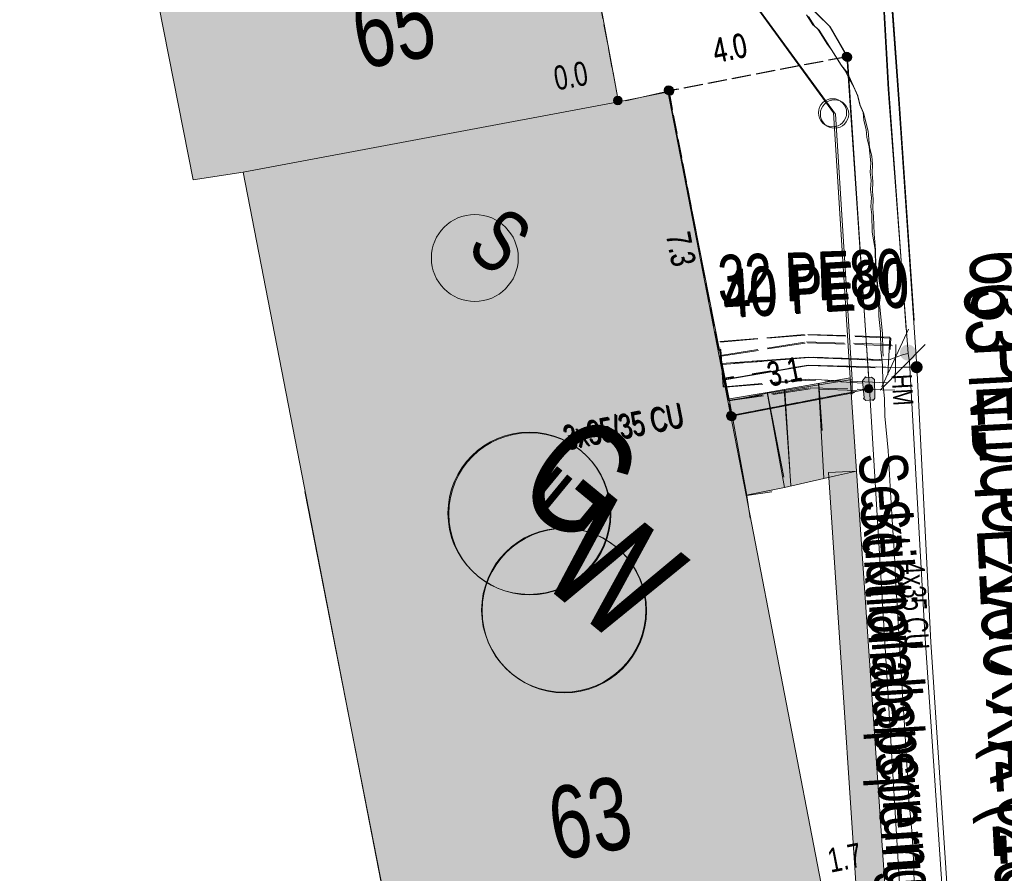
# Model space of a CAD drawing. Header units: metres. Extents: x -740 to 758, y -633 to 854.
# Tile 394 of 656: x -101 to -79, y -334 to -315. Entities that reach past the tile are written whole.
import ezdxf

# ---------------------------------------------------------------- set-up
doc = ezdxf.new("R2010")
doc.units = ezdxf.units.M
doc.header["$MEASUREMENT"] = 0
for name, pattern in [('208_208_208_416', [1.04, 0.208, -0.208, 0.208, -0.416]), ('416_125', [0.5408, 0.416, -0.1248]), ('416_416', [0.832, 0.416, -0.416]), ('832_208', [1.04, 0.832, -0.208])]:
    doc.linetypes.add(name, pattern=pattern)
for name, color, linetype in [('Gas.LOVION', 7, 'Continuous'), ('gas_projekt.LOVION', 7, 'Continuous'), ('Grundkarte.LOVION', 7, 'Continuous'), ('Grundkarte_Text.LOVION', 7, 'Continuous'), ('Strom.LOVION', 7, 'Continuous'), ('StromBemass.LOVION', 7, 'Continuous'), ('Wasser.LOVION', 7, 'Continuous'), ('wasser_projekt.LOVION', 7, 'Continuous')]:
    doc.layers.add(name, color=color, linetype=linetype)
doc.styles.add('ERSTELLTER_STIL_1', font='arial.ttf')

msp = doc.modelspace()

# ---------------------------------------------------------------- hatches: boundary and pattern name
at = {"layer": 'Gas.LOVION', "linetype": 'Continuous', "lineweight": 13}
for points in [[(-85.042, -323.265), (-85.1, -322.517), (-85.481, -322.554), (-85.423, -323.302)], [(-85.032, -323.273), (-85.091, -322.525), (-85.471, -322.562), (-85.413, -323.31)], [(-80.831, -322.753), (-80.818, -322.735), (-80.807, -322.716), (-80.799, -322.695), (-80.794, -322.674), (-80.791, -322.652), (-80.791, -322.63), (-80.794, -322.608), (-80.8, -322.587), (-80.808, -322.566), (-80.819, -322.547), (-80.832, -322.529), (-80.847, -322.513), (-80.864, -322.499), (-80.882, -322.487), (-80.902, -322.478), (-80.923, -322.471), (-80.945, -322.467), (-80.967, -322.466), (-80.989, -322.467), (-81.011, -322.472), (-81.032, -322.479), (-81.052, -322.488), (-81.07, -322.5), (-81.087, -322.514), (-81.102, -322.53), (-81.115, -322.548), (-81.126, -322.567), (-81.134, -322.588), (-81.139, -322.609), (-81.142, -322.631), (-81.142, -322.653), (-81.139, -322.675), (-81.133, -322.696), (-81.125, -322.717), (-81.114, -322.736), (-81.101, -322.754), (-81.086, -322.77), (-81.069, -322.784), (-81.051, -322.796), (-81.031, -322.805), (-81.01, -322.812), (-80.988, -322.816), (-80.966, -322.817), (-80.944, -322.816), (-80.922, -322.812), (-80.901, -322.805), (-80.881, -322.795), (-80.863, -322.783), (-80.846, -322.769)], [(-80.831, -322.753), (-80.818, -322.735), (-80.807, -322.716), (-80.799, -322.695), (-80.794, -322.674), (-80.791, -322.652), (-80.791, -322.63), (-80.794, -322.608), (-80.8, -322.587), (-80.808, -322.566), (-80.819, -322.547), (-80.832, -322.529), (-80.847, -322.513), (-80.864, -322.499), (-80.882, -322.487), (-80.902, -322.478), (-80.923, -322.471), (-80.945, -322.467), (-80.967, -322.466), (-80.989, -322.467), (-81.011, -322.472), (-81.032, -322.479), (-81.052, -322.488), (-81.07, -322.5), (-81.087, -322.514), (-81.102, -322.53), (-81.115, -322.548), (-81.126, -322.567), (-81.134, -322.588), (-81.139, -322.609), (-81.142, -322.631), (-81.142, -322.653), (-81.139, -322.675), (-81.133, -322.696), (-81.125, -322.717), (-81.114, -322.736), (-81.101, -322.754), (-81.086, -322.77), (-81.069, -322.784), (-81.051, -322.796), (-81.031, -322.805), (-81.01, -322.812), (-80.988, -322.816), (-80.966, -322.817), (-80.944, -322.816), (-80.922, -322.812), (-80.901, -322.805), (-80.881, -322.795), (-80.863, -322.783), (-80.846, -322.769)]]:
    msp.add_hatch(color=7, dxfattribs=at).paths.add_polyline_path(points)
at = {"layer": 'Grundkarte.LOVION', "linetype": 'Continuous', "lineweight": 18}
for color, points in [(9, [(-96.727, -318.83), (-95.621, -318.663), (-87.348, -317.115), (-88.925, -308.55), (-89.284, -306.694), (-90.579, -299.491), (-100.186, -301.287)]), (9, [(-92.287, -335.834), (-84.442, -326.289), (-84.52, -325.794), (-84.901, -323.703), (-86.247, -316.889), (-87.348, -317.115), (-95.621, -318.663)]), (9, [(-92.192, -336.289), (-82.845, -334.547), (-84.53, -325.786), (-84.943, -323.669), (-86.257, -316.881), (-87.183, -317.09), (-94.262, -325.703)]), (254, [(-82.562, -325.357), (-82.099, -325.253), (-82.241, -323.198), (-84.071, -323.524), (-83.689, -325.615)]), (254, [(-83.702, -325.389), (-82.197, -323.557), (-82.199, -323.232), (-84.061, -323.532)]), (254, [(-83.689, -325.615), (-84.071, -323.524), (-84.943, -323.669), (-84.53, -325.786)]), (254, [(-83.689, -325.615), (-84.071, -323.524), (-84.943, -323.669), (-84.53, -325.786)]), (254, [(-83.966, -325.71), (-83.702, -325.389), (-84.061, -323.532), (-84.901, -323.703), (-84.52, -325.794)]), (254, [(-83.966, -325.71), (-83.702, -325.389), (-84.061, -323.532), (-84.901, -323.703), (-84.52, -325.794)]), (254, [(-82.717, -325.284), (-81.904, -337.529), (-81.26, -337.466), (-82.099, -325.253)])]:
    msp.add_hatch(color=color, dxfattribs=at).paths.add_polyline_path(points)
at = {"layer": 'Strom.LOVION', "linetype": 'Continuous', "lineweight": 13}
for points in [[(-81.969, -323.26), (-81.932, -323.64), (-81.945, -323.656), (-81.897, -323.696), (-81.75, -323.682), (-81.734, -323.695), (-81.694, -323.647), (-81.697, -323.617), (-81.705, -323.234), (-81.77, -323.181), (-81.887, -323.193), (-81.903, -323.179)], [(-84.767, -324.568), (-84.958, -323.522), (-85.189, -323.575), (-84.985, -324.604)], [(-84.757, -324.576), (-84.948, -323.531), (-85.179, -323.583), (-84.975, -324.612)]]:
    msp.add_hatch(color=7, dxfattribs=at).paths.add_polyline_path(points)
at = {"layer": 'StromBemass.LOVION', "linetype": 'Continuous', "lineweight": 13}
for points in [[(-82.248, -316.173), (-82.241, -316.163), (-82.235, -316.153), (-82.231, -316.142), (-82.228, -316.13), (-82.226, -316.118), (-82.226, -316.107), (-82.228, -316.095), (-82.231, -316.083), (-82.235, -316.072), (-82.241, -316.062), (-82.248, -316.052), (-82.256, -316.044), (-82.265, -316.036), (-82.275, -316.03), (-82.286, -316.025), (-82.297, -316.021), (-82.309, -316.019), (-82.321, -316.018), (-82.333, -316.019), (-82.344, -316.022), (-82.355, -316.025), (-82.366, -316.03), (-82.376, -316.037), (-82.385, -316.044), (-82.393, -316.053), (-82.4, -316.063), (-82.406, -316.073), (-82.41, -316.084), (-82.413, -316.095), (-82.415, -316.107), (-82.415, -316.119), (-82.413, -316.131), (-82.41, -316.142), (-82.406, -316.153), (-82.4, -316.164), (-82.393, -316.173), (-82.385, -316.182), (-82.376, -316.189), (-82.366, -316.196), (-82.355, -316.201), (-82.344, -316.204), (-82.332, -316.207), (-82.32, -316.207), (-82.308, -316.206), (-82.297, -316.204), (-82.285, -316.2), (-82.275, -316.195), (-82.265, -316.189), (-82.256, -316.181)], [(-82.227, -316.188), (-82.22, -316.178), (-82.215, -316.168), (-82.21, -316.157), (-82.207, -316.145), (-82.206, -316.133), (-82.206, -316.122), (-82.207, -316.11), (-82.21, -316.098), (-82.215, -316.088), (-82.221, -316.077), (-82.228, -316.068), (-82.236, -316.059), (-82.245, -316.052), (-82.255, -316.045), (-82.266, -316.04), (-82.277, -316.037), (-82.288, -316.034), (-82.3, -316.034), (-82.312, -316.035), (-82.324, -316.037), (-82.335, -316.04), (-82.346, -316.046), (-82.355, -316.052), (-82.365, -316.059), (-82.373, -316.068), (-82.38, -316.078), (-82.385, -316.088), (-82.39, -316.099), (-82.392, -316.111), (-82.394, -316.122), (-82.394, -316.134), (-82.392, -316.146), (-82.389, -316.157), (-82.385, -316.168), (-82.379, -316.179), (-82.372, -316.188), (-82.364, -316.197), (-82.355, -316.204), (-82.345, -316.211), (-82.334, -316.216), (-82.323, -316.219), (-82.311, -316.221), (-82.3, -316.222), (-82.288, -316.221), (-82.276, -316.219), (-82.265, -316.215), (-82.254, -316.21), (-82.244, -316.204), (-82.235, -316.196)], [(-86.172, -316.919), (-86.165, -316.909), (-86.159, -316.899), (-86.155, -316.888), (-86.152, -316.876), (-86.15, -316.864), (-86.15, -316.853), (-86.152, -316.841), (-86.155, -316.829), (-86.159, -316.818), (-86.165, -316.808), (-86.172, -316.798), (-86.18, -316.79), (-86.189, -316.782), (-86.199, -316.776), (-86.21, -316.771), (-86.222, -316.767), (-86.233, -316.765), (-86.245, -316.764), (-86.257, -316.765), (-86.269, -316.767), (-86.28, -316.771), (-86.291, -316.776), (-86.3, -316.783), (-86.31, -316.79), (-86.318, -316.799), (-86.325, -316.808), (-86.33, -316.819), (-86.335, -316.83), (-86.338, -316.841), (-86.339, -316.853), (-86.339, -316.865), (-86.337, -316.877), (-86.334, -316.888), (-86.33, -316.899), (-86.324, -316.91), (-86.317, -316.919), (-86.309, -316.928), (-86.3, -316.935), (-86.29, -316.942), (-86.279, -316.947), (-86.268, -316.95), (-86.256, -316.953), (-86.244, -316.953), (-86.233, -316.952), (-86.221, -316.95), (-86.21, -316.946), (-86.199, -316.941), (-86.189, -316.935), (-86.18, -316.927)], [(-86.169, -316.916), (-86.162, -316.906), (-86.157, -316.896), (-86.152, -316.885), (-86.149, -316.873), (-86.148, -316.861), (-86.148, -316.849), (-86.149, -316.838), (-86.152, -316.826), (-86.157, -316.815), (-86.163, -316.805), (-86.17, -316.795), (-86.178, -316.787), (-86.187, -316.779), (-86.197, -316.773), (-86.208, -316.768), (-86.219, -316.764), (-86.231, -316.762), (-86.243, -316.761), (-86.254, -316.762), (-86.266, -316.764), (-86.277, -316.768), (-86.288, -316.773), (-86.298, -316.779), (-86.307, -316.787), (-86.315, -316.796), (-86.322, -316.805), (-86.328, -316.816), (-86.332, -316.827), (-86.335, -316.838), (-86.337, -316.85), (-86.337, -316.862), (-86.335, -316.874), (-86.332, -316.885), (-86.328, -316.896), (-86.322, -316.907), (-86.315, -316.916), (-86.307, -316.925), (-86.298, -316.932), (-86.288, -316.939), (-86.277, -316.944), (-86.265, -316.947), (-86.254, -316.95), (-86.242, -316.95), (-86.23, -316.949), (-86.218, -316.947), (-86.207, -316.943), (-86.196, -316.938), (-86.186, -316.932), (-86.177, -316.924)], [(-86.148, -316.934), (-86.141, -316.924), (-86.135, -316.914), (-86.131, -316.903), (-86.128, -316.892), (-86.127, -316.88), (-86.127, -316.868), (-86.128, -316.856), (-86.131, -316.845), (-86.135, -316.834), (-86.141, -316.824), (-86.148, -316.814), (-86.156, -316.806), (-86.165, -316.798), (-86.175, -316.792), (-86.186, -316.787), (-86.197, -316.783), (-86.209, -316.781), (-86.22, -316.781), (-86.232, -316.781), (-86.244, -316.784), (-86.255, -316.787), (-86.266, -316.792), (-86.275, -316.799), (-86.285, -316.806), (-86.293, -316.815), (-86.299, -316.824), (-86.305, -316.835), (-86.309, -316.846), (-86.312, -316.857), (-86.314, -316.869), (-86.314, -316.88), (-86.312, -316.892), (-86.309, -316.904), (-86.305, -316.914), (-86.299, -316.925), (-86.292, -316.934), (-86.284, -316.943), (-86.275, -316.95), (-86.265, -316.957), (-86.254, -316.962), (-86.243, -316.965), (-86.232, -316.967), (-86.22, -316.968), (-86.208, -316.967), (-86.197, -316.965), (-86.185, -316.961), (-86.175, -316.956), (-86.165, -316.95), (-86.156, -316.942)], [(-86.147, -316.928), (-86.14, -316.919), (-86.134, -316.908), (-86.13, -316.897), (-86.127, -316.886), (-86.126, -316.874), (-86.126, -316.863), (-86.127, -316.851), (-86.13, -316.84), (-86.134, -316.829), (-86.14, -316.818), (-86.147, -316.809), (-86.155, -316.8), (-86.164, -316.793), (-86.174, -316.787), (-86.185, -316.782), (-86.196, -316.778), (-86.208, -316.776), (-86.219, -316.775), (-86.231, -316.776), (-86.243, -316.778), (-86.254, -316.782), (-86.264, -316.787), (-86.274, -316.793), (-86.283, -316.801), (-86.291, -316.809), (-86.298, -316.819), (-86.304, -316.829), (-86.308, -316.84), (-86.311, -316.852), (-86.312, -316.863), (-86.312, -316.875), (-86.311, -316.887), (-86.308, -316.898), (-86.304, -316.909), (-86.298, -316.919), (-86.291, -316.929), (-86.283, -316.937), (-86.274, -316.945), (-86.264, -316.951), (-86.253, -316.956), (-86.242, -316.96), (-86.23, -316.962), (-86.219, -316.962), (-86.207, -316.962), (-86.195, -316.959), (-86.184, -316.956), (-86.174, -316.951), (-86.164, -316.944), (-86.155, -316.937)], [(-87.291, -317.144), (-87.284, -317.135), (-87.278, -317.124), (-87.274, -317.113), (-87.271, -317.102), (-87.27, -317.09), (-87.27, -317.078), (-87.271, -317.066), (-87.274, -317.055), (-87.279, -317.044), (-87.284, -317.034), (-87.291, -317.024), (-87.3, -317.015), (-87.309, -317.008), (-87.319, -317.002), (-87.329, -316.997), (-87.341, -316.993), (-87.352, -316.991), (-87.364, -316.99), (-87.376, -316.991), (-87.388, -316.993), (-87.399, -316.997), (-87.41, -317.002), (-87.42, -317.008), (-87.429, -317.016), (-87.437, -317.024), (-87.444, -317.034), (-87.449, -317.044), (-87.454, -317.055), (-87.457, -317.067), (-87.458, -317.079), (-87.458, -317.091), (-87.456, -317.102), (-87.453, -317.114), (-87.449, -317.125), (-87.443, -317.135), (-87.436, -317.145), (-87.428, -317.153), (-87.419, -317.161), (-87.409, -317.167), (-87.398, -317.172), (-87.387, -317.176), (-87.375, -317.178), (-87.364, -317.179), (-87.352, -317.178), (-87.34, -317.176), (-87.329, -317.172), (-87.318, -317.167), (-87.308, -317.16), (-87.299, -317.153)], [(-81.759, -323.498), (-81.752, -323.488), (-81.746, -323.478), (-81.742, -323.467), (-81.739, -323.456), (-81.738, -323.444), (-81.738, -323.432), (-81.739, -323.421), (-81.742, -323.409), (-81.747, -323.398), (-81.752, -323.388), (-81.759, -323.379), (-81.767, -323.37), (-81.776, -323.363), (-81.786, -323.357), (-81.797, -323.352), (-81.808, -323.348), (-81.82, -323.346), (-81.831, -323.345), (-81.843, -323.346), (-81.854, -323.348), (-81.866, -323.352), (-81.876, -323.357), (-81.886, -323.363), (-81.895, -323.371), (-81.903, -323.379), (-81.91, -323.389), (-81.915, -323.399), (-81.92, -323.41), (-81.923, -323.421), (-81.924, -323.433), (-81.924, -323.445), (-81.922, -323.456), (-81.919, -323.467), (-81.915, -323.478), (-81.909, -323.489), (-81.903, -323.498), (-81.895, -323.507), (-81.885, -323.514), (-81.876, -323.52), (-81.865, -323.525), (-81.854, -323.529), (-81.842, -323.531), (-81.831, -323.532), (-81.819, -323.531), (-81.807, -323.529), (-81.796, -323.525), (-81.786, -323.52), (-81.776, -323.514), (-81.767, -323.506)], [(-84.804, -324.096), (-84.797, -324.087), (-84.791, -324.076), (-84.787, -324.065), (-84.784, -324.054), (-84.782, -324.042), (-84.782, -324.031), (-84.784, -324.019), (-84.787, -324.007), (-84.791, -323.997), (-84.797, -323.986), (-84.804, -323.977), (-84.812, -323.968), (-84.821, -323.961), (-84.831, -323.955), (-84.842, -323.95), (-84.853, -323.946), (-84.864, -323.944), (-84.876, -323.943), (-84.888, -323.944), (-84.899, -323.946), (-84.911, -323.95), (-84.921, -323.955), (-84.931, -323.961), (-84.94, -323.969), (-84.948, -323.977), (-84.955, -323.987), (-84.961, -323.997), (-84.965, -324.008), (-84.968, -324.019), (-84.969, -324.031), (-84.969, -324.043), (-84.968, -324.055), (-84.965, -324.066), (-84.96, -324.077), (-84.955, -324.087), (-84.948, -324.097), (-84.94, -324.105), (-84.931, -324.113), (-84.921, -324.119), (-84.91, -324.124), (-84.899, -324.127), (-84.887, -324.13), (-84.876, -324.13), (-84.864, -324.129), (-84.852, -324.127), (-84.841, -324.124), (-84.83, -324.119), (-84.821, -324.112), (-84.812, -324.105)], [(-84.802, -324.091), (-84.795, -324.082), (-84.79, -324.072), (-84.785, -324.061), (-84.783, -324.049), (-84.781, -324.038), (-84.781, -324.026), (-84.783, -324.014), (-84.786, -324.003), (-84.79, -323.992), (-84.796, -323.981), (-84.803, -323.972), (-84.811, -323.963), (-84.82, -323.956), (-84.83, -323.95), (-84.84, -323.945), (-84.852, -323.941), (-84.863, -323.939), (-84.875, -323.938), (-84.887, -323.939), (-84.898, -323.941), (-84.909, -323.945), (-84.92, -323.95), (-84.93, -323.956), (-84.939, -323.964), (-84.947, -323.972), (-84.954, -323.982), (-84.96, -323.992), (-84.964, -324.003), (-84.967, -324.015), (-84.968, -324.026), (-84.968, -324.038), (-84.967, -324.05), (-84.964, -324.061), (-84.959, -324.072), (-84.954, -324.082), (-84.947, -324.092), (-84.939, -324.1), (-84.93, -324.108), (-84.92, -324.114), (-84.909, -324.119), (-84.898, -324.123), (-84.886, -324.125), (-84.874, -324.126), (-84.863, -324.125), (-84.851, -324.123), (-84.84, -324.119), (-84.829, -324.114), (-84.819, -324.108), (-84.81, -324.1)], [(-84.78, -324.11), (-84.773, -324.1), (-84.767, -324.09), (-84.763, -324.079), (-84.76, -324.067), (-84.758, -324.056), (-84.758, -324.044), (-84.76, -324.032), (-84.763, -324.021), (-84.767, -324.01), (-84.773, -323.999), (-84.78, -323.99), (-84.788, -323.981), (-84.797, -323.974), (-84.807, -323.967), (-84.818, -323.962), (-84.829, -323.959), (-84.841, -323.956), (-84.853, -323.956), (-84.864, -323.957), (-84.876, -323.959), (-84.887, -323.962), (-84.898, -323.968), (-84.908, -323.974), (-84.917, -323.982), (-84.925, -323.99), (-84.932, -324), (-84.938, -324.01), (-84.942, -324.021), (-84.945, -324.033), (-84.946, -324.044), (-84.946, -324.056), (-84.945, -324.068), (-84.942, -324.079), (-84.938, -324.09), (-84.932, -324.101), (-84.925, -324.11), (-84.917, -324.119), (-84.908, -324.126), (-84.897, -324.133), (-84.887, -324.138), (-84.876, -324.141), (-84.864, -324.144), (-84.852, -324.144), (-84.84, -324.143), (-84.829, -324.141), (-84.817, -324.138), (-84.807, -324.132), (-84.797, -324.126), (-84.788, -324.118)], [(-84.778, -324.107), (-84.771, -324.097), (-84.765, -324.087), (-84.761, -324.076), (-84.758, -324.064), (-84.757, -324.053), (-84.757, -324.041), (-84.758, -324.029), (-84.761, -324.018), (-84.766, -324.007), (-84.771, -323.996), (-84.778, -323.987), (-84.786, -323.978), (-84.796, -323.971), (-84.806, -323.964), (-84.816, -323.959), (-84.828, -323.956), (-84.839, -323.954), (-84.851, -323.953), (-84.863, -323.954), (-84.874, -323.956), (-84.886, -323.96), (-84.896, -323.965), (-84.906, -323.971), (-84.915, -323.979), (-84.923, -323.987), (-84.93, -323.997), (-84.936, -324.007), (-84.94, -324.018), (-84.943, -324.03), (-84.945, -324.041), (-84.945, -324.053), (-84.943, -324.065), (-84.94, -324.076), (-84.936, -324.087), (-84.93, -324.098), (-84.923, -324.107), (-84.915, -324.116), (-84.906, -324.123), (-84.896, -324.13), (-84.885, -324.135), (-84.874, -324.138), (-84.862, -324.14), (-84.85, -324.141), (-84.839, -324.14), (-84.827, -324.138), (-84.816, -324.134), (-84.805, -324.129), (-84.795, -324.123), (-84.786, -324.115)]]:
    msp.add_hatch(color=7, dxfattribs=at).paths.add_polyline_path(points)
at = {"layer": 'Wasser.LOVION', "linetype": 'Continuous', "lineweight": 13}
for points in [[(-84.952, -323.581), (-85.082, -322.855), (-85.447, -322.905), (-85.33, -323.647)], [(-84.926, -323.602), (-85.072, -322.863), (-85.421, -322.927), (-85.304, -323.669)], [(-80.673, -323.047), (-80.663, -323.034), (-80.655, -323.019), (-80.649, -323.003), (-80.645, -322.987), (-80.643, -322.971), (-80.643, -322.954), (-80.645, -322.938), (-80.649, -322.921), (-80.655, -322.906), (-80.663, -322.891), (-80.673, -322.878), (-80.685, -322.866), (-80.698, -322.855), (-80.712, -322.846), (-80.727, -322.839), (-80.743, -322.834), (-80.759, -322.831), (-80.776, -322.83), (-80.792, -322.831), (-80.809, -322.834), (-80.824, -322.84), (-80.839, -322.847), (-80.854, -322.856), (-80.866, -322.866), (-80.878, -322.879), (-80.887, -322.892), (-80.895, -322.907), (-80.901, -322.922), (-80.906, -322.938), (-80.908, -322.955), (-80.908, -322.972), (-80.905, -322.988), (-80.901, -323.004), (-80.895, -323.02), (-80.887, -323.034), (-80.877, -323.048), (-80.866, -323.06), (-80.853, -323.07), (-80.839, -323.079), (-80.824, -323.086), (-80.808, -323.091), (-80.791, -323.095), (-80.775, -323.096), (-80.758, -323.094), (-80.742, -323.091), (-80.726, -323.086), (-80.711, -323.079), (-80.697, -323.07), (-80.684, -323.059)], [(-80.673, -323.047), (-80.663, -323.034), (-80.655, -323.019), (-80.649, -323.003), (-80.645, -322.987), (-80.643, -322.971), (-80.643, -322.954), (-80.645, -322.938), (-80.649, -322.921), (-80.655, -322.906), (-80.663, -322.891), (-80.673, -322.878), (-80.685, -322.866), (-80.698, -322.855), (-80.712, -322.846), (-80.727, -322.839), (-80.743, -322.834), (-80.759, -322.831), (-80.776, -322.83), (-80.792, -322.831), (-80.809, -322.834), (-80.824, -322.84), (-80.839, -322.847), (-80.854, -322.856), (-80.866, -322.866), (-80.878, -322.879), (-80.887, -322.892), (-80.895, -322.907), (-80.901, -322.922), (-80.906, -322.938), (-80.908, -322.955), (-80.908, -322.972), (-80.905, -322.988), (-80.901, -323.004), (-80.895, -323.02), (-80.887, -323.034), (-80.877, -323.048), (-80.866, -323.06), (-80.853, -323.07), (-80.839, -323.079), (-80.824, -323.086), (-80.808, -323.091), (-80.791, -323.095), (-80.775, -323.096), (-80.758, -323.094), (-80.742, -323.091), (-80.726, -323.086), (-80.711, -323.079), (-80.697, -323.07), (-80.684, -323.059)]]:
    msp.add_hatch(color=7, dxfattribs=at).paths.add_polyline_path(points)

# ---------------------------------------------------------------- linework, layer by layer
at = {"layer": 'Gas.LOVION', "color": 5, "linetype": 'Continuous', "lineweight": 18}
for points in [[(-81.005, -322.14), (-81.39, -316.843), (-81.729, -310.802), (-82.188, -304.906)], [(-113.781, -349.453), (-110.129, -348.416), (-100.659, -345.968), (-91.005, -346.768), (-87.367, -348.009), (-85.537, -348.731), (-82.458, -349.997), (-81.86, -350.219), (-81.839, -350.128), (-81.732, -349.866), (-80.281, -350.493), (-79.622, -348.02), (-79.641, -346.766), (-79.812, -340.782), (-80.191, -334.79), (-80.597, -328.83), (-80.93, -322.848), (-80.963, -322.659), (-81.4, -316.835), (-81.739, -310.794), (-81.768, -310.501)], [(-80.963, -322.659), (-81.065, -322.684), (-81.251, -322.746), (-81.378, -322.803), (-83.157, -322.74), (-85.079, -322.884)], [(-81.56, -322.815), (-83.148, -322.749), (-85.053, -322.905)]]:
    msp.add_lwpolyline(points, dxfattribs=at)
at = {"layer": 'Gas.LOVION', "color": 7, "linetype": '832_208', "lineweight": 13}
msp.add_lwpolyline([(-81.417, -323.309), (-83.154, -323.228), (-85.044, -323.398), (-85.112, -322.4), (-83.177, -322.24), (-81.368, -322.3)], close=True, dxfattribs=at)
msp.add_lwpolyline([(-81.969, -323.313), (-83.128, -323.249), (-85.034, -323.406), (-85.102, -322.408), (-83.167, -322.248), (-81.342, -322.321), (-81.362, -322.574)], dxfattribs=at)
at = {"layer": 'Gas.LOVION', "color": 7, "linetype": 'Continuous', "lineweight": 13}
msp.add_lwpolyline([(-81.542, -323.395), (-80.956, -322.126)], dxfattribs=at)
at = {"layer": 'Gas.LOVION', "color": 252, "linetype": '208_208_208_416', "lineweight": 18}
for points in [[(-81.378, -322.803), (-83.157, -322.74), (-85.079, -322.884)], [(-81.56, -322.815), (-83.148, -322.749), (-85.053, -322.905)]]:
    msp.add_lwpolyline(points, dxfattribs=at)
at = {"layer": 'Gas.LOVION', "color": 5, "linetype": 'Continuous', "lineweight": 18}
for centre, radius in [((-89.319, -326.183), 1.789), ((-89.303, -326.196), 1.788)]:
    msp.add_circle(centre, radius, dxfattribs=at)
at = {"layer": 'Grundkarte.LOVION', "color": 253, "linetype": 'Continuous', "lineweight": 18}
for points in [[(-97.781, -342.519), (-99.027, -342.463), (-104.327, -343.277), (-108.527, -344.456), (-133.35, -294.924), (-114.525, -294.295), (-113.439, -294.218), (-86.163, -294.773), (-85.331, -306.012), (-85.2, -307.95), (-84.714, -314.434), (-82.563, -317.386), (-82.199, -323.232), (-82.197, -323.557)], [(-84.779, -314.165), (-84.756, -314.399), (-82.605, -317.352), (-82.241, -323.198), (-82.099, -325.253), (-81.26, -337.466)]]:
    msp.add_lwpolyline(points, dxfattribs=at)
at = {"layer": 'Grundkarte.LOVION', "color": 8, "linetype": 'Continuous', "lineweight": 18}
for points in [[(-97.781, -342.519), (-99.027, -342.463), (-104.327, -343.277), (-108.527, -344.456), (-133.35, -294.924), (-114.525, -294.295), (-113.439, -294.218), (-86.163, -294.773), (-85.331, -306.012), (-85.2, -307.95), (-84.714, -314.434), (-82.563, -317.386), (-82.199, -323.232), (-82.197, -323.557)], [(-82.197, -323.557), (-82.199, -323.232), (-82.563, -317.386), (-84.714, -314.434), (-85.2, -307.95), (-85.331, -306.012), (-86.163, -294.773), (-77.31, -294.942), (-76.082, -310.221), (-75.933, -310.236), (-74.261, -310.102), (-74.008, -313.594)], [(-82.197, -323.557), (-82.199, -323.232), (-82.563, -317.386), (-84.714, -314.434), (-85.2, -307.95), (-85.331, -306.012), (-86.163, -294.773), (-77.31, -294.942), (-76.082, -310.221), (-75.933, -310.236), (-74.261, -310.102), (-74.008, -313.594), (-74.261, -310.102), (-70.971, -309.898), (-74.261, -310.102), (-75.933, -310.236), (-76.082, -310.221), (-77.31, -294.942), (-77.161, -294.957), (-72.164, -294.971), (-71.573, -294.972), (-70.39, -309.191)], [(-81.26, -337.466), (-82.099, -325.253), (-82.241, -323.198), (-82.605, -317.352), (-84.756, -314.399), (-84.779, -314.165)], [(-81.26, -337.466), (-82.099, -325.253), (-82.241, -323.198), (-82.605, -317.352), (-84.756, -314.399), (-84.779, -314.165)], [(-84.779, -314.165), (-84.756, -314.399), (-82.605, -317.352), (-82.241, -323.198), (-82.099, -325.253), (-81.26, -337.466)], [(-80.828, -334.32), (-80.848, -333.82), (-80.873, -333.261), (-80.947, -332.499), (-80.995, -331.706), (-81.037, -330.971), (-81.085, -330.178), (-81.128, -329.443), (-81.224, -327.857), (-81.266, -327.122), (-81.314, -326.329), (-81.356, -325.594), (-81.404, -324.801), (-81.479, -324.039), (-81.487, -323.656), (-81.521, -323.305), (-81.529, -322.921), (-81.563, -322.57), (-81.571, -322.186), (-81.606, -321.835), (-81.614, -321.452), (-81.682, -320.749), (-81.69, -320.366), (-81.757, -319.988), (-81.765, -319.604), (-81.782, -319.429), (-81.773, -319.221), (-81.79, -319.045), (-81.78, -318.837), (-81.798, -318.662), (-81.788, -318.454), (-81.823, -318.103), (-81.872, -317.901), (-81.889, -317.725), (-81.939, -317.523), (-81.956, -317.347), (-82.031, -317.177), (-82.081, -316.975), (-82.156, -316.805), (-82.264, -316.609), (-82.34, -316.439), (-82.442, -316.301), (-82.652, -315.967), (-82.754, -315.829), (-82.964, -315.495), (-83.061, -315.416), (-83.201, -315.193)], [(-81.51, -322.721), (-81.521, -322.604), (-81.529, -322.221), (-81.672, -320.757), (-81.68, -320.374), (-81.715, -320.022), (-81.723, -319.639), (-81.74, -319.463), (-81.73, -319.255), (-81.748, -319.08), (-81.738, -318.872), (-81.756, -318.696), (-81.746, -318.489), (-81.764, -318.313), (-81.813, -318.111), (-81.847, -317.76), (-81.946, -317.355), (-82.022, -317.185), (-82.071, -316.983), (-82.298, -316.474), (-82.432, -316.309), (-82.922, -315.53), (-83.019, -315.45), (-83.159, -315.228)], [(-92.287, -335.834), (-95.621, -318.663), (-87.348, -317.115), (-86.247, -316.889), (-84.901, -323.703), (-84.52, -325.794), (-84.442, -326.289)], [(-87.183, -317.09), (-86.257, -316.881), (-84.943, -323.669), (-84.53, -325.786), (-82.845, -334.547), (-92.192, -336.289), (-94.262, -325.703)], [(-82.241, -323.198), (-82.099, -325.253)], [(-82.199, -323.232), (-82.197, -323.557)]]:
    msp.add_lwpolyline(points, dxfattribs=at)
msp.add_lwpolyline([(-96.727, -318.83), (-100.186, -301.287), (-90.579, -299.491), (-89.284, -306.694), (-88.925, -308.55), (-87.348, -317.115), (-95.621, -318.663)], close=True, dxfattribs=at)
at = {"layer": 'Grundkarte.LOVION', "color": 251, "linetype": 'Continuous', "lineweight": 13}
for points in [[(-82.562, -325.357), (-83.689, -325.615), (-84.071, -323.524), (-82.241, -323.198), (-82.099, -325.253)], [(-83.689, -325.615), (-84.53, -325.786), (-84.943, -323.669), (-84.071, -323.524)], [(-83.689, -325.615), (-84.53, -325.786), (-84.943, -323.669), (-84.071, -323.524)]]:
    msp.add_lwpolyline(points, close=True, dxfattribs=at)
for points in [[(-83.702, -325.389), (-84.061, -323.532), (-82.199, -323.232), (-82.197, -323.557)], [(-82.938, -323.325), (-82.822, -325.412)], [(-82.928, -323.333), (-82.857, -324.361)], [(-83.966, -325.71), (-84.52, -325.794), (-84.901, -323.703), (-84.061, -323.532), (-83.702, -325.389)], [(-83.966, -325.71), (-84.52, -325.794), (-84.901, -323.703), (-84.061, -323.532), (-83.702, -325.389)], [(-83.693, -323.458), (-83.546, -325.571)], [(-83.683, -323.466), (-83.57, -325.228)]]:
    msp.add_lwpolyline(points, dxfattribs=at)
at = {"layer": 'Grundkarte.LOVION', "color": 7, "linetype": 'Continuous', "lineweight": 13}
msp.add_lwpolyline([(-82.717, -325.284), (-82.099, -325.253), (-81.26, -337.466), (-81.904, -337.529)], close=True, dxfattribs=at)
at = {"layer": 'Grundkarte.LOVION', "color": 9, "linetype": 'Continuous', "lineweight": 18}
for centre, radius in [((-82.629, -317.354), 0.311), ((-82.585, -317.382), 0.313)]:
    msp.add_circle(centre, radius, dxfattribs=at)
at = {"layer": 'Strom.LOVION', "color": 150, "linetype": 'Continuous', "lineweight": 18}
for points in [[(-81.837, -323.152), (-82.303, -316.119), (-82.678, -315.461), (-83.168, -314.977), (-83.781, -314.609), (-84.269, -314.154), (-84.533, -313.722), (-84.691, -314.373), (-84.39, -314.727), (-83.983, -314.658), (-83.725, -313.066), (-84.853, -293.965), (-83.996, -287.616), (-83.925, -287.136), (-89.958, -286.189), (-91.228, -285.899)], [(-90.436, -343.816), (-90.532, -344.195), (-89.731, -344.235), (-80.872, -344.758), (-80.42, -344.241), (-81.162, -334.235), (-81.818, -323.437), (-82.313, -316.111), (-82.704, -315.44), (-83.194, -314.956), (-83.807, -314.587), (-84.279, -314.146), (-84.489, -313.812)]]:
    msp.add_lwpolyline(points, dxfattribs=at)
at = {"layer": 'Strom.LOVION', "color": 7, "linetype": 'Continuous', "lineweight": 13}
msp.add_lwpolyline([(-81.969, -323.26), (-81.903, -323.179), (-81.887, -323.193), (-81.77, -323.181), (-81.705, -323.234), (-81.697, -323.617), (-81.694, -323.647), (-81.734, -323.695), (-81.75, -323.682), (-81.897, -323.696), (-81.945, -323.656), (-81.932, -323.64)], close=True, dxfattribs=at)
at = {"layer": 'Strom.LOVION', "color": 5, "linetype": 'Continuous', "lineweight": 18}
for points in [[(-81.818, -323.437), (-84.864, -324.03)], [(-82.141, -323.522), (-84.854, -324.039)]]:
    msp.add_lwpolyline(points, dxfattribs=at)
at = {"layer": 'Strom.LOVION', "color": 1, "linetype": 'Continuous', "lineweight": 18}
msp.add_circle((-90.516, -320.556), 0.958, dxfattribs=at)
at = {"layer": 'StromBemass.LOVION', "color": 7, "linetype": '416_125', "lineweight": 13}
for points in [[(-84.533, -313.722), (-87.871, -314.344), (-87.351, -317.086)], [(-82.313, -316.111), (-86.244, -316.865), (-84.864, -324.03), (-81.818, -323.437)], [(-82.303, -316.119), (-86.234, -316.873), (-84.854, -324.039), (-82.141, -323.522)]]:
    msp.add_lwpolyline(points, dxfattribs=at)
at = {"layer": 'StromBemass.LOVION', "color": 7, "linetype": 'Continuous', "lineweight": 13}
for centre, radius in [((-82.32, -316.113), 0.0944), ((-82.3, -316.128), 0.0942), ((-86.245, -316.859), 0.0945), ((-86.242, -316.856), 0.0945), ((-86.22, -316.874), 0.0937), ((-86.219, -316.869), 0.0936), ((-87.364, -317.084), 0.0943), ((-81.831, -323.438), 0.0932), ((-84.876, -324.037), 0.0935), ((-84.875, -324.032), 0.0938), ((-84.852, -324.05), 0.0942), ((-84.851, -324.047), 0.0942)]:
    msp.add_circle(centre, radius, dxfattribs=at)
at = {"layer": 'Wasser.LOVION', "color": 150, "linetype": 'Continuous', "lineweight": 18}
for points in [[(-80.833, -321.931), (-81.162, -317.057), (-81.584, -311.084), (-81.949, -305.075)], [(-79.959, -350.166), (-79.954, -350.062), (-79.486, -348.051), (-79.445, -346.953), (-79.678, -340.947), (-80.067, -335), (-80.459, -329.023), (-80.772, -322.951), (-81.172, -317.049), (-81.61, -311.062), (-81.662, -310.373)], [(-80.772, -322.951), (-80.86, -322.959), (-81.081, -322.966), (-81.244, -322.967), (-83.17, -322.919), (-85.016, -323.233)], [(-81.692, -322.976), (-83.16, -322.927), (-85.006, -323.241)]]:
    msp.add_lwpolyline(points, dxfattribs=at)
at = {"layer": 'Wasser.LOVION', "color": 7, "linetype": '832_208', "lineweight": 13}
msp.add_lwpolyline([(-81.254, -323.471), (-83.15, -323.42), (-84.941, -323.698), (-85.096, -322.708), (-83.205, -322.405), (-81.234, -322.464)], close=True, dxfattribs=at)
msp.add_lwpolyline([(-82.101, -323.474), (-83.124, -323.441), (-84.931, -323.706), (-85.087, -322.717), (-83.179, -322.427), (-81.296, -322.494)], dxfattribs=at)
at = {"layer": 'Wasser.LOVION', "color": 7, "linetype": 'Continuous', "lineweight": 13}
msp.add_lwpolyline([(-81.578, -323.473), (-80.584, -322.459)], dxfattribs=at)
at = {"layer": 'Wasser.LOVION', "color": 252, "linetype": '416_416', "lineweight": 18}
for points in [[(-81.244, -322.967), (-83.17, -322.919), (-85.019, -323.203)], [(-81.692, -322.976), (-83.16, -322.927), (-85.009, -323.211)]]:
    msp.add_lwpolyline(points, dxfattribs=at)
at = {"layer": 'Wasser.LOVION', "color": 94, "linetype": 'Continuous', "lineweight": 18}
for centre, radius in [((-88.555, -328.32), 1.81), ((-88.542, -328.331), 1.812)]:
    msp.add_circle(centre, radius, dxfattribs=at)

# ---------------------------------------------------------------- texts
at = {"layer": 'Gas.LOVION', "color": 5, "linetype": 'Continuous', "lineweight": 18, "attachment_point": 7, "style": 'ERSTELLTER_STIL_1'}
for s, insert, char_height, rotation in [('{\\A1;\\W0.71557x;32 PE80}', (-85.143, -321.575), 1.06709, 2.0038), ('{\\A1;\\W0.71558x;32 PE80}', (-85.133, -321.583), 1.06709, 2.0024), ('{\\A1;\\W0.71923x;63 ND PE100 XA (2013)}', (-80.165, -321.143), 1.42279, 273.0472), ('{\\A1;\\W0.71562x;G}', (-89.733, -325.768), 2.48983, 320.5838), ('{\\A1;\\W0.71563x;G}', (-89.723, -325.776), 2.48983, 320.5838)]:
    msp.add_mtext(s, dxfattribs=dict(at, insert=insert, char_height=char_height, rotation=rotation))
at = {"layer": 'gas_projekt.LOVION', "color": 5, "linetype": 'Continuous', "lineweight": 18, "insert": (-82.379, -324.902), "char_height": 1.06707, "attachment_point": 7, "rotation": 274.0017, "style": 'ERSTELLTER_STIL_1'}
msp.add_mtext('{\\A1;\\W0.71559x;Sektionalabsperrung !}', dxfattribs=at)
at = {"layer": 'Grundkarte_Text.LOVION', "color": 8, "linetype": 'Continuous', "lineweight": 18, "attachment_point": 7, "style": 'ERSTELLTER_STIL_1'}
for s, insert, char_height, rotation in [('{\\A1;\\W0.71559x;65}', (-93.033, -316.423), 1.60083, 10.7408), ('{\\A1;\\W0.71559x;63}', (-88.708, -333.869), 1.60082, 10.4541)]:
    msp.add_mtext(s, dxfattribs=dict(at, insert=insert, char_height=char_height, rotation=rotation))
at = {"layer": 'Grundkarte_Text.LOVION', "color": 7, "linetype": 'Continuous', "lineweight": 13, "char_height": 0.83074, "attachment_point": 7, "rotation": 320.5848, "style": 'ERSTELLTER_STIL_1'}
for insert in [(-89.303, -325.726), (-89.261, -325.761)]:
    msp.add_mtext('{\\A1;\\W0.89445x;II}', dxfattribs=dict(at, insert=insert))
at = {"layer": 'Strom.LOVION', "color": 1, "linetype": 'Continuous', "lineweight": 18, "insert": (-90.752, -320.427), "char_height": 1.37442, "attachment_point": 7, "rotation": 320.5841, "style": 'ERSTELLTER_STIL_1'}
msp.add_mtext('{\\A1;\\W0.71556x;S}', dxfattribs=at)
at = {"layer": 'Strom.LOVION', "color": 7, "linetype": 'Continuous', "lineweight": 13, "insert": (-81.326, -323.131), "char_height": 0.44463, "attachment_point": 7, "rotation": 273.2436, "style": 'ERSTELLTER_STIL_1'}
msp.add_mtext('{\\A1;\\W0.71561x;HM}', dxfattribs=at)
at = {"layer": 'Strom.LOVION', "color": 5, "linetype": 'Continuous', "lineweight": 18, "attachment_point": 7, "style": 'ERSTELLTER_STIL_1'}
for s, insert, char_height, rotation in [('{\\A1;\\W0.67981x;3x35/35 CU }', (-88.508, -324.79), 0.53355, 11.2433), ('{\\A1;\\W0.67979x;3x35/35 CU }', (-88.482, -324.811), 0.53356, 11.2461)]:
    msp.add_mtext(s, dxfattribs=dict(at, insert=insert, char_height=char_height, rotation=rotation))
at = {"layer": 'Strom.LOVION', "color": 150, "linetype": 'Continuous', "lineweight": 18, "insert": (-81.145, -327.27), "char_height": 0.53357, "attachment_point": 7, "rotation": 273.2463, "style": 'ERSTELLTER_STIL_1'}
msp.add_mtext('{\\A1;\\W0.66785x;4x35 CU }', dxfattribs=at)
at = {"layer": 'StromBemass.LOVION', "color": 7, "linetype": 'Continuous', "lineweight": 13, "attachment_point": 7, "style": 'ERSTELLTER_STIL_1'}
for s, insert, char_height, rotation in [('{\\A1;\\W0.71557x;4.0}', (-85.209, -316.26), 0.53355, 11.2433), ('{\\A1;\\W0.71561x;4.0}', (-85.199, -316.268), 0.53353, 11.2439), ('{\\A1;\\W0.71558x;0.0}', (-88.716, -316.871), 0.53354, 10.2446), ('{\\A1;\\W0.71557x;7.3}', (-86.315, -320.044), 0.53356, 281.2461), ('{\\A1;\\W0.71560x;7.3}', (-86.305, -320.052), 0.53353, 281.2466), ('{\\A1;\\W0.71558x;3.1}', (-84.009, -323.394), 0.53355, 11.2433), ('{\\A1;\\W0.71553x;3.1}', (-83.999, -323.402), 0.53356, 11.2461), ('{\\A1;\\W0.71558x;1.7}', (-82.672, -334.109), 0.53355, 11.2433)]:
    msp.add_mtext(s, dxfattribs=dict(at, insert=insert, char_height=char_height, rotation=rotation))
at = {"layer": 'Wasser.LOVION', "color": 150, "linetype": 'Continuous', "lineweight": 18, "attachment_point": 7, "style": 'ERSTELLTER_STIL_1'}
for s, insert, char_height, rotation in [('{\\A1;\\W0.71559x;40 PE80}', (-85.024, -321.879), 1.06707, 3.4491), ('{\\A1;\\W0.71559x;40 PE80}', (-84.998, -321.9), 1.06707, 3.4491), ('{\\A1;\\W0.71942x;63 PE100 XA XI (2013)}', (-80.046, -320.43), 1.42277, 272.9506)]:
    msp.add_mtext(s, dxfattribs=dict(at, insert=insert, char_height=char_height, rotation=rotation))
at = {"layer": 'Wasser.LOVION', "color": 94, "linetype": 'Continuous', "lineweight": 18, "attachment_point": 7, "style": 'ERSTELLTER_STIL_1'}
for insert, char_height, rotation in [((-89.171, -327.63), 2.48983, 320.5838), ((-89.145, -327.651), 2.48981, 320.5841)]:
    msp.add_mtext('{\\A1;\\W0.71562x;W}', dxfattribs=dict(at, insert=insert, char_height=char_height, rotation=rotation))
at = {"layer": 'wasser_projekt.LOVION', "color": 94, "linetype": 'Continuous', "lineweight": 18, "insert": (-82.34, -325.923), "char_height": 1.06707, "attachment_point": 7, "rotation": 273.5652, "style": 'ERSTELLTER_STIL_1'}
msp.add_mtext('{\\A1;\\W0.71559x;Sektionalabsperrung !}', dxfattribs=at)

doc.saveas('drawing.dxf')
